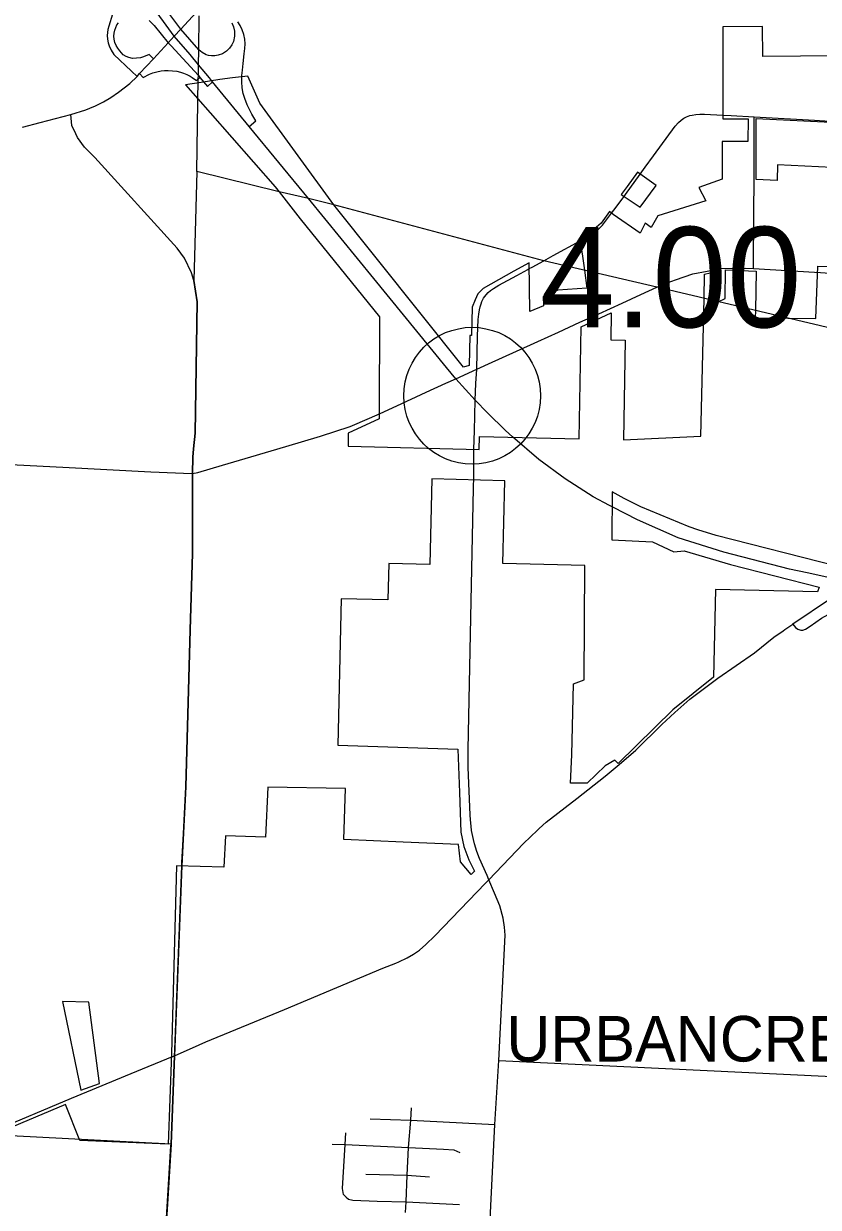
# Model space of a CAD drawing. Extents: x 1729596 to 1934326, y 644115 to 911751.
# Drawn here: x 1792970 to 1801688, y 688369 to 701344 of the extents above; entities that cross this region are included whole.
import ezdxf

# ---------------------------------------------------------------- set-up
doc = ezdxf.new("R2010")
doc.units = 0
for name, color, linetype in [('Default', 7, 'Continuous'), ('GM_X_City_Street', 7, 'Continuous'), ('GM_X_Corporation', 7, 'Continuous'), ('GM_X_Corporation_Text', 7, 'Continuous'), ('GM_X_County_Road', 7, 'Continuous'), ('GM_X_Interchange_Ramps', 7, 'Continuous'), ('GM_X_Interstate_Route', 7, 'Continuous'), ('GM_X_Township', 7, 'Continuous'), ('GM_X_Township_Road', 7, 'Continuous')]:
    doc.layers.add(name, color=color, linetype=linetype)

msp = doc.modelspace()

# ---------------------------------------------------------------- linework, layer by layer
at = {"layer": 'Default'}
msp.add_circle((1797890, 697266), 750, dxfattribs=at)
at = {"layer": 'GM_X_City_Street'}
for points in [[(1793741, 700437), (1793752, 700441), (1793845, 700487), (1793927, 700535), (1794011, 700592), (1794134, 700688), (1794214, 700764), (1794240, 700797), (1794396, 700960), (1794557, 701136), (1794621, 701208), (1794693, 701283), (1794864, 701465), (1794893, 701495), (1795030, 701641), (1795063, 701678), (1795126, 701755), (1795195, 701840), (1795261, 701935), (1795301, 702007), (1795333, 702066)], [(1792957, 700208), (1793151, 700262), (1793486, 700349), (1793652, 700400), (1793741, 700437)], [(1794824, 696413), (1794825, 696594), (1794834, 696685), (1794851, 696855), (1794873, 698294), (1794837, 698528), (1794811, 698613), (1794734, 698773), (1794654, 698882), (1793750, 699877), (1793637, 699992), (1793560, 700096), (1793541, 700135), (1793499, 700228), (1793486, 700349)], [(1799787, 699770), (1799879, 699896), (1800117, 700220), (1800153, 700261), (1800183, 700286), (1800212, 700307), (1800242, 700323), (1800278, 700336), (1800303, 700342), (1800343, 700349), (1800389, 700352), (1800440, 700351), (1800639, 700341), (1800730, 700337)], [(1799445, 699301), (1799557, 699451), (1799571, 699470)], [(1798780, 698803), (1799076, 698964), (1799104, 698980)], [(1798548, 698676), (1798676, 698746), (1798780, 698803)], [(1798502, 698651), (1798517, 698659), (1798548, 698676)], [(1801644, 698622), (1801713, 698618), (1801966, 698600), (1802191, 698566), (1802338, 698525), (1802410, 698501), (1802654, 698404), (1802919, 698295), (1803119, 698224)], [(1796541, 696924), (1796553, 696928), (1796764, 697018), (1796881, 697072)], [(1794815, 696413), (1794824, 696413), (1794882, 696423), (1795150, 696503), (1795462, 696597), (1795846, 696710), (1796227, 696823), (1796396, 696877), (1796541, 696924)], [(1788733, 696708), (1789370, 696675), (1791855, 696557), (1792612, 696521), (1793399, 696481), (1794364, 696432), (1794815, 696413)], [(1797905, 696254), (1797907, 696375), (1797908, 696515)], [(1794723, 692465), (1794750, 692977), (1794796, 694700), (1794822, 695537), (1794824, 696413)], [(1801406, 694763), (1801437, 694726), (1801463, 694706), (1801497, 694694), (1801519, 694696), (1801547, 694706), (1801597, 694738), (1801724, 694826), (1801794, 694866), (1801839, 694892), (1801921, 694926), (1802009, 694950), (1802110, 694964), (1802206, 694963), (1802280, 694955), (1802425, 694929), (1802551, 694904), (1802693, 694862), (1803096, 694748)], [(1798053, 692007), (1797971, 692192), (1797941, 692271), (1797917, 692355), (1797904, 692401), (1797884, 692501), (1797878, 692547), (1797873, 692618), (1797868, 692670), (1797847, 693189), (1797846, 693385)], [(1798074, 691960), (1798455, 692356), (1798608, 692505), (1798626, 692522)], [(1794627, 690096), (1794704, 692111), (1794706, 692149)], [(1798051, 687493), (1798139, 689277), (1798181, 689978), (1798254, 691351), (1798246, 691439), (1798231, 691537), (1798193, 691675), (1798136, 691812), (1798074, 691960), (1798053, 692007)], [(1798037, 691921), (1798074, 691960)], [(1794896, 690150), (1794967, 690182), (1795830, 690539), (1796659, 690885), (1796910, 690990), (1797053, 691047)], [(1792546, 689167), (1792624, 689200), (1793496, 689565), (1793662, 689634), (1794151, 689836), (1794604, 690023)], [(1798181, 689978), (1801761, 689806), (1802471, 689765), (1803038, 689733), (1803248, 689713), (1803388, 689680), (1803480, 689648), (1803614, 689592), (1803796, 689473), (1804014, 689335), (1804041, 689318)], [(1797159, 688314), (1797165, 688429), (1797177, 688723), (1797191, 689023), (1797219, 689325), (1797223, 689459)], [(1796770, 689338), (1797219, 689325), (1798139, 689277)], [(1796508, 688481), (1796480, 688509), (1796467, 688576), (1796496, 689056), (1796504, 689184)], [(1796354, 689062), (1796496, 689056), (1797191, 689023), (1797575, 689007), (1797690, 688999), (1797755, 688969)], [(1796725, 688731), (1797177, 688723)], [(1797177, 688723), (1797422, 688704)], [(1796508, 688481), (1796535, 688458), (1796583, 688449), (1796849, 688438), (1797165, 688429), (1797753, 688400)]]:
    msp.add_lwpolyline(points, dxfattribs=at)
at = {"layer": 'GM_X_Corporation'}
for points in [[(1801904, 700991), (1801078, 700985), (1801075, 701315), (1800639, 701311), (1800639, 700302), (1800918, 700302), (1800915, 700052), (1800633, 700052), (1800631, 699640), (1800378, 699550), (1800455, 699404), (1799926, 699236), (1799855, 699110), (1799788, 699158), (1799734, 699047), (1799436, 699254), (1799396, 699284), (1799307, 699159), (1799230, 699091), (1799185, 699059), (1799070, 698997), (1799121, 698642), (1799148, 698446), (1798830, 698424), (1798670, 698352), (1798672, 698250), (1798524, 698189), (1798517, 698724), (1798346, 698633), (1798011, 698441), (1797954, 698382), (1797923, 698317), (1797891, 698236), (1797884, 697927), (1797864, 697927), (1797856, 697598), (1797796, 697579), (1796374, 699359), (1795561, 700471), (1795428, 700770), (1795263, 700751), (1795122, 700731), (1794918, 700699), (1794744, 700673), (1795016, 700366), (1795730, 699557), (1795774, 699500), (1796002, 699205), (1796875, 698131), (1796869, 697090), (1796869, 697014), (1796529, 696855), (1796530, 696713), (1797967, 696678), (1797971, 696818), (1799065, 696792), (1799087, 698021), (1799415, 698174), (1799410, 697879), (1799569, 697876), (1799550, 696783), (1800398, 696822), (1800434, 698332), (1800440, 698598), (1800562, 698629), (1800555, 698304), (1800555, 698279), (1800590, 698296), (1800667, 698331), (1800671, 698645), (1801007, 698631), (1800998, 698200), (1800996, 698119), (1801352, 698116), (1801660, 698114), (1801682, 698687), (1801884, 698677)], [(1801839, 699766), (1801238, 699796), (1801237, 699624), (1801006, 699636), (1801004, 700306), (1801902, 700260)], [(1801886, 695397), (1800565, 695733), (1800367, 695795), (1800269, 695829), (1799742, 696047), (1799556, 696139), (1799427, 696213), (1799423, 695685), (1799867, 695665), (1800104, 695554), (1800216, 695565), (1800724, 695415), (1801696, 695169), (1801680, 695117), (1800559, 695140), (1800536, 694182), (1800091, 693822), (1799492, 693235), (1799455, 693271), (1799350, 693209), (1799151, 693020), (1798968, 693020), (1798982, 693331), (1799003, 694106), (1799119, 694151), (1799126, 695406), (1798226, 695428), (1798248, 696334), (1797448, 696353), (1797426, 695417), (1796976, 695428), (1796966, 695028), (1796454, 695040), (1796416, 693437), (1797732, 693391), (1797750, 692915), (1797765, 692483), (1797798, 692324), (1797855, 692180), (1797917, 692053), (1797878, 692016), (1797761, 692155), (1797739, 692347), (1797135, 692373), (1796483, 692401), (1796502, 692961), (1795648, 692976), (1795623, 692428), (1795183, 692443), (1795165, 692098), (1794646, 692113), (1794591, 690057), (1794554, 689062), (1793588, 689102), (1793430, 689495), (1792602, 689150)]]:
    msp.add_lwpolyline(points, dxfattribs=at)
for points in [[(1799704, 699717), (1799589, 699561), (1799526, 699473), (1799732, 699331), (1799909, 699571)], [(1793596, 689653), (1793803, 689728), (1793686, 690619), (1793395, 690626)]]:
    msp.add_lwpolyline(points, close=True, dxfattribs=at)
at = {"layer": 'GM_X_County_Road'}
for points in [[(1800730, 700337), (1800984, 700323), (1801646, 700286), (1801814, 700276), (1801871, 700273), (1801902, 700278), (1801923, 700283), (1801953, 700289), (1801982, 700300), (1802015, 700317), (1802050, 700342), (1802085, 700376), (1802140, 700435), (1802166, 700469), (1802249, 700577), (1802356, 700738), (1802480, 701095)], [(1799571, 699470), (1799733, 699696), (1799787, 699770)], [(1799104, 698980), (1799188, 699026), (1799239, 699061), (1799269, 699084), (1799321, 699135), (1799419, 699266), (1799445, 699301)], [(1797932, 697401), (1797940, 697557), (1797947, 697919), (1797955, 698101), (1797962, 698160), (1797969, 698208), (1797977, 698241), (1797988, 698274), (1797998, 698299), (1798016, 698336), (1798042, 698371), (1798066, 698397), (1798093, 698418), (1798125, 698440), (1798184, 698477), (1798381, 698584), (1798502, 698651)], [(1800121, 698536), (1800311, 698601), (1800627, 698662), (1800890, 698665), (1800976, 698662), (1801644, 698622)], [(1798183, 697665), (1798609, 697859), (1798838, 697964), (1799073, 698071), (1799278, 698165), (1799534, 698282), (1799741, 698377), (1799916, 698454), (1799940, 698465), (1800040, 698508), (1800121, 698536)], [(1797603, 697403), (1797710, 697452), (1797940, 697557), (1798111, 697632), (1798183, 697665)], [(1796881, 697072), (1797064, 697155), (1797387, 697304), (1797603, 697403)], [(1797915, 696880), (1797924, 697218), (1797932, 697401)], [(1797908, 696515), (1797909, 696679), (1797915, 696880)], [(1797846, 693385), (1797846, 693388), (1797880, 695015), (1797905, 696254)], [(1801319, 694702), (1801406, 694763), (1801409, 694764), (1801822, 695042), (1802076, 695212), (1802240, 695309)], [(1798626, 692522), (1798701, 692591), (1799037, 692849), (1799349, 693097), (1799503, 693222), (1799684, 693381), (1799969, 693662), (1800112, 693793), (1800279, 693941), (1800585, 694169), (1800986, 694447), (1801200, 694620), (1801300, 694689), (1801319, 694702)], [(1794706, 692149), (1794723, 692465)], [(1797053, 691047), (1797086, 691061), (1797177, 691104), (1797245, 691144), (1797314, 691189), (1797381, 691250), (1797479, 691346), (1798037, 691921)], [(1794586, 689044), (1794587, 689062), (1794625, 690031), (1794627, 690096)], [(1794604, 690023), (1794625, 690031), (1794896, 690150)], [(1794442, 686678), (1794586, 689044)]]:
    msp.add_lwpolyline(points, dxfattribs=at)
at = {"layer": 'GM_X_Interchange_Ramps'}
for points in [[(1793946, 701449), (1793904, 701316), (1793894, 701280), (1793889, 701248), (1793887, 701215), (1793889, 701176), (1793896, 701136), (1793907, 701102), (1793930, 701053), (1793961, 701008), (1794155, 700823), (1794214, 700764)], [(1795253, 701352), (1795272, 701311), (1795283, 701263), (1795284, 701207), (1795271, 701148), (1795254, 701112), (1795229, 701076), (1795195, 701044), (1795150, 701015), (1795104, 700999), (1795066, 700992), (1795031, 700992), (1794998, 700996), (1794974, 701002), (1794928, 701028), (1794891, 701056), (1794693, 701283), (1794540, 701490)], [(1794396, 700960), (1794346, 701005), (1794285, 700979), (1794251, 700968), (1794207, 700965), (1794166, 700963), (1794124, 700972), (1794096, 700983), (1794061, 701004), (1794025, 701048), (1794004, 701074), (1793986, 701105), (1793972, 701139), (1793963, 701176), (1793960, 701207), (1793962, 701240), (1793969, 701273), (1793980, 701304), (1793993, 701331), (1794009, 701353)], [(1794348, 701378), (1794401, 701326), (1794557, 701136), (1794589, 701100), (1794887, 700776), (1794904, 700755), (1794987, 700655), (1795043, 700707)], [(1795445, 700217), (1795516, 700278), (1795472, 700352), (1795422, 700454), (1795395, 700523), (1795380, 700580), (1795368, 700641), (1795363, 700706), (1795363, 700777), (1795370, 700834), (1795379, 700906), (1795389, 701012), (1795398, 701071), (1795399, 701124), (1795395, 701173), (1795384, 701227), (1795367, 701275), (1795345, 701323), (1795319, 701364)], [(1794240, 700797), (1794282, 700754), (1794351, 700789), (1794389, 700804), (1794432, 700816), (1794478, 700826), (1794516, 700830), (1794555, 700831), (1794604, 700829), (1794649, 700822), (1794689, 700812), (1794722, 700802), (1794761, 700786), (1794796, 700768), (1794820, 700754), (1794866, 700723), (1794886, 700739), (1794904, 700755)]]:
    msp.add_lwpolyline(points, dxfattribs=at)
at = {"layer": 'GM_X_Interstate_Route'}
for points in [[(1794621, 701208), (1794347, 701585), (1794293, 701666)], [(1795008, 700749), (1794888, 700894), (1794797, 701005), (1794621, 701208)], [(1795043, 700707), (1795008, 700749)], [(1797609, 697576), (1796813, 698552), (1796095, 699426), (1795445, 700217), (1795043, 700707)], [(1798257, 696886), (1798060, 697077), (1797924, 697218), (1797710, 697452), (1797609, 697576)], [(1799397, 696062), (1799218, 696156), (1798912, 696355), (1798623, 696568), (1798331, 696814), (1798257, 696886)], [(1801565, 695324), (1801371, 695366), (1800650, 695552), (1800150, 695708), (1799705, 695904), (1799432, 696044), (1799397, 696062)], [(1802604, 695074), (1802580, 695081), (1802076, 695212), (1801565, 695324)]]:
    msp.add_lwpolyline(points, dxfattribs=at)
at = {"layer": 'GM_X_Township'}
for points in [[(1794587, 689062), (1792546, 689167), (1791461, 689213), (1784810, 689542), (1784632, 689548), (1783167, 689596), (1782688, 689618), (1780628, 689706), (1776861, 692396), (1776156, 692877), (1775926, 693071), (1769123, 697982), (1765814, 700371), (1762103, 702170)], [(1813506, 695256), (1811163, 695807), (1810869, 695876), (1810570, 695947), (1810511, 695961), (1809948, 696080), (1809281, 696250), (1808653, 696398), (1805040, 697248), (1799916, 698454), (1798676, 698746), (1796374, 699359), (1796095, 699426), (1795774, 699500), (1794871, 699722), (1794886, 700739), (1794887, 700776), (1794888, 700894), (1794891, 701056), (1794896, 701429)], [(1794871, 699722), (1794837, 698528), (1794873, 698294), (1794851, 696855), (1794834, 696685), (1794825, 696594), (1794824, 696413), (1794822, 695537), (1794796, 694700), (1794750, 692977), (1794704, 692111), (1794625, 690031), (1794587, 689062), (1794416, 686257), (1794171, 682523), (1794160, 682486), (1794122, 681965), (1794108, 681930), (1793947, 678482), (1793990, 678050), (1794416, 674693)]]:
    msp.add_lwpolyline(points, dxfattribs=at)
at = {"layer": 'GM_X_Township_Road'}
msp.add_lwpolyline([(1800976, 698662), (1800979, 699278), (1800983, 699633), (1800984, 700323)], dxfattribs=at)

# ---------------------------------------------------------------- texts
at = {"layer": 'Default'}
msp.add_text('4.00', height=1100, dxfattribs=at).set_placement((1798640, 698016))
at = {"layer": 'GM_X_Corporation_Text'}
msp.add_text('URBANCREST', height=500, rotation=0, dxfattribs=at).set_placement((1798266, 689967))

doc.saveas('drawing.dxf')
